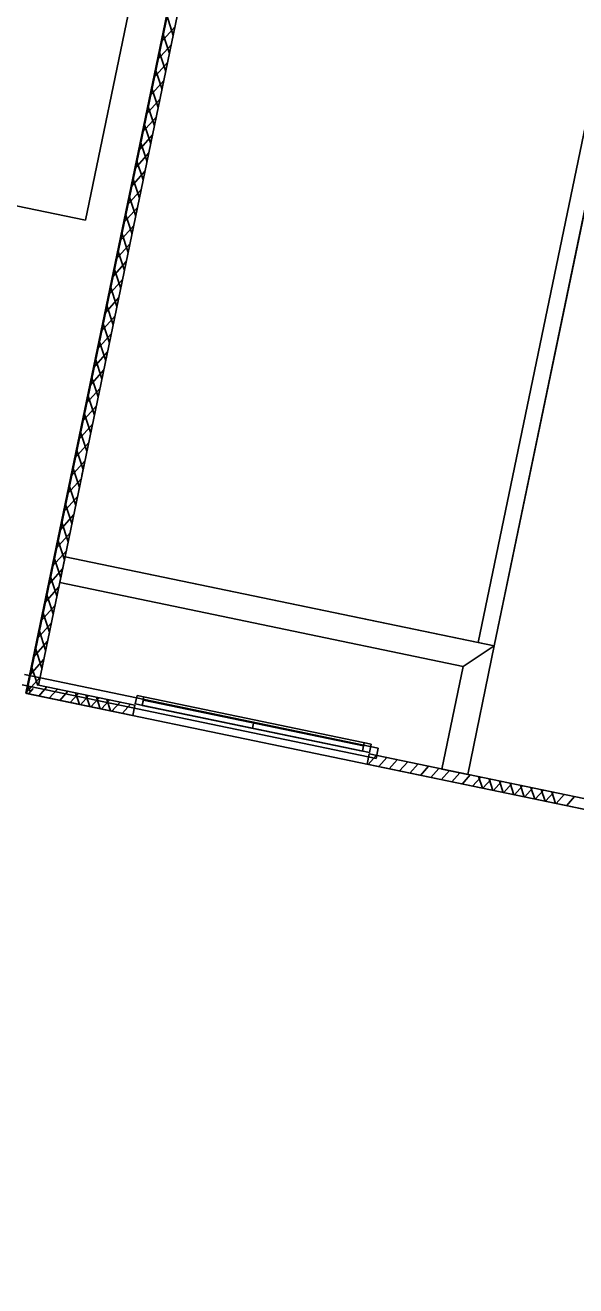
# Model space of a CAD drawing. Extents: x 81065 to 81486, y 452384 to 452681.
# Drawn here: x 81071.92 to 81076.09, y 452532.58 to 452542.13 of the extents above; entities that cross this region are included whole.
import ezdxf

# ---------------------------------------------------------------- set-up
doc = ezdxf.new("R2010")
doc.units = 0
doc.layers.add('B-BH-VH-KANTOPSLUITING-GV', color=7, linetype='Continuous')

msp = doc.modelspace()

# ---------------------------------------------------------------- linework, layer by layer
at = {"layer": 'B-BH-VH-KANTOPSLUITING-GV'}
for p, q in [((81080.767, 452579.6601), (81071.9263, 452537.0682)), ((81072.3731, 452540.6554), (81072.8411, 452542.9074)), ((81073.0921, 452542.7024), (81071.9221, 452537.0694)), ((81072.0161, 452537.1314), (81073.1701, 452542.6864)), ((81073.0391, 452542.0564), (81072.9891, 452542.2084)), ((81072.9471, 452542.0054), (81073.0531, 452542.1244)), ((81073.0111, 452541.9194), (81072.9611, 452542.0714)), ((81072.9181, 452541.8684), (81073.0251, 452541.9874)), ((81072.9821, 452541.7824), (81072.9321, 452541.9344)), ((81072.8901, 452541.7314), (81072.9961, 452541.8504)), ((81076.2621, 452541.8354), (81075.3521, 452537.4534)), ((81075.4741, 452537.4284), (81076.3841, 452541.8104)), ((81072.8611, 452541.5944), (81072.9681, 452541.7134)), ((81072.9541, 452541.6454), (81072.9041, 452541.7974)), ((81072.9251, 452541.5084), (81072.8751, 452541.6604)), ((81072.8331, 452541.4564), (81072.9391, 452541.5764)), ((81072.8971, 452541.3714), (81072.8471, 452541.5234)), ((81072.8041, 452541.3194), (81072.9111, 452541.4394)), ((81072.8681, 452541.2344), (81072.8181, 452541.3864)), ((81072.7761, 452541.1824), (81072.8821, 452541.3024)), ((81072.8401, 452541.0974), (81072.7901, 452541.2494)), ((81072.7471, 452541.0454), (81072.8541, 452541.1654)), ((81070.2201, 452541.1027), (81072.3731, 452540.6554)), ((81072.8111, 452540.9604), (81072.7611, 452541.1114)), ((81072.7191, 452540.9084), (81072.8261, 452541.0284)), ((81072.7831, 452540.8224), (81072.7331, 452540.9744)), ((81072.6911, 452540.7714), (81072.7971, 452540.8904)), ((81072.6621, 452540.6344), (81072.7691, 452540.7534)), ((81072.7541, 452540.6854), (81072.7041, 452540.8374)), ((81072.7261, 452540.5484), (81072.6761, 452540.7004)), ((81072.6341, 452540.4974), (81072.7401, 452540.6164)), ((81072.6981, 452540.4114), (81072.6471, 452540.5634)), ((81072.6051, 452540.3604), (81072.7121, 452540.4794)), ((81072.6691, 452540.2744), (81072.6191, 452540.4264)), ((81072.5771, 452540.2234), (81072.6831, 452540.3424)), ((81072.6411, 452540.1374), (81072.5901, 452540.2894)), ((81072.5481, 452540.0864), (81072.6551, 452540.2054)), ((81072.6121, 452540.0004), (81072.5621, 452540.1524)), ((81072.5201, 452539.9494), (81072.6261, 452540.0684)), ((81072.5841, 452539.8634), (81072.5331, 452540.0154)), ((81072.4911, 452539.8124), (81072.5981, 452539.9314)), ((81072.5551, 452539.7264), (81072.5051, 452539.8784)), ((81072.4631, 452539.6744), (81072.5691, 452539.7944)), ((81072.5271, 452539.5894), (81072.4771, 452539.7414)), ((81072.4341, 452539.5374), (81072.5411, 452539.6574)), ((81072.4061, 452539.4004), (81072.5121, 452539.5204)), ((81072.4981, 452539.4524), (81072.4481, 452539.6044)), ((81072.4701, 452539.3154), (81072.4201, 452539.4674)), ((81072.3771, 452539.2634), (81072.4841, 452539.3834)), ((81072.4411, 452539.1784), (81072.3911, 452539.3294)), ((81072.3491, 452539.1264), (81072.4551, 452539.2464)), ((81072.4131, 452539.0404), (81072.3631, 452539.1924)), ((81072.3201, 452538.9894), (81072.4271, 452539.1084)), ((81072.3841, 452538.9034), (81072.3341, 452539.0554)), ((81072.2921, 452538.8524), (81072.3981, 452538.9714)), ((81072.2681, 452538.7364), (81072.2901, 452538.8444)), ((81072.3561, 452538.7664), (81072.3061, 452538.9184)), ((81072.2641, 452538.7154), (81072.3701, 452538.8344)), ((81072.3271, 452538.6294), (81072.2771, 452538.7814)), ((81072.3461, 452538.7204), (81072.3691, 452538.8284)), ((81072.2291, 452538.5504), (81072.2521, 452538.6584)), ((81072.2351, 452538.5784), (81072.3421, 452538.6974)), ((81072.2071, 452538.4414), (81072.3131, 452538.5604)), ((81072.2991, 452538.4924), (81072.2491, 452538.6444)), ((81072.3081, 452538.5344), (81072.3301, 452538.6424)), ((81072.2701, 452538.3554), (81072.2201, 452538.5074)), ((81072.1781, 452538.3044), (81072.2851, 452538.4234)), ((81072.2421, 452538.2184), (81072.1921, 452538.3704)), ((81072.1501, 452538.1674), (81072.2561, 452538.2864)), ((81072.2141, 452538.0814), (81072.1631, 452538.2334)), ((81072.1211, 452538.0304), (81072.2281, 452538.1494)), ((81072.1851, 452537.9444), (81072.1351, 452538.0964)), ((81072.2181, 452538.1044), (81072.1781, 452537.9084)), ((81075.3521, 452537.4534), (81072.2181, 452538.1044)), ((81072.0931, 452537.8924), (81072.1991, 452538.0124)), ((81072.1571, 452537.8074), (81072.1061, 452537.9594)), ((81072.1781, 452537.9084), (81075.2381, 452537.2734)), ((81072.0641, 452537.7554), (81072.1711, 452537.8754)), ((81072.1281, 452537.6704), (81072.0781, 452537.8224)), ((81072.0361, 452537.6184), (81072.1421, 452537.7384)), ((81072.0071, 452537.4814), (81072.1141, 452537.6014)), ((81072.1001, 452537.5334), (81072.0501, 452537.6854)), ((81072.0711, 452537.3964), (81072.0211, 452537.5484)), ((81071.9791, 452537.3444), (81072.0851, 452537.4644)), ((81072.0431, 452537.2594), (81071.9931, 452537.4104)), ((81075.2721, 452536.4544), (81075.4741, 452537.4284)), ((81071.9501, 452537.2074), (81072.0571, 452537.3274)), ((81072.0121, 452537.1284), (81071.9641, 452537.2734)), ((81075.2381, 452537.2734), (81075.0761, 452536.4954)), ((81071.8941, 452537.1324), (81074.5771, 452536.5754)), ((81074.5941, 452536.6534), (81071.9101, 452537.2114)), ((81071.9221, 452537.0704), (81072.0281, 452537.1894)), ((81071.9521, 452537.0884), (81071.9361, 452537.1364)), ((81071.9521, 452537.0884), (81071.9361, 452537.1364)), ((81072.7481, 452536.9794), (81072.0161, 452537.1314)), ((81071.9221, 452537.0694), (81072.7321, 452536.9004)), ((81071.9263, 452537.0682), (81103.0639, 452530.6043)), ((81071.9411, 452537.0654), (81071.9761, 452537.1044)), ((81072.0201, 452537.0484), (81072.0811, 452537.1174)), ((81072.0991, 452537.0324), (81072.1601, 452537.1014)), ((81072.1781, 452537.0154), (81072.2401, 452537.0844)), ((81072.2571, 452536.9994), (81072.3191, 452537.0684)), ((81072.3271, 452536.9844), (81072.2981, 452537.0724)), ((81072.3271, 452536.9844), (81072.2981, 452537.0724)), ((81072.3361, 452536.9824), (81072.3981, 452537.0514)), ((81072.4061, 452536.9684), (81072.3771, 452537.0564)), ((81072.4151, 452536.9664), (81072.4771, 452537.0354)), ((81072.4851, 452536.9524), (81072.4561, 452537.0394)), ((81072.7511, 452536.9884), (81072.7641, 452537.0524)), ((81074.5411, 452536.6834), (81072.7641, 452537.0524)), ((81072.8041, 452536.9774), (81072.8171, 452537.0414)), ((81072.4951, 452536.9504), (81072.5561, 452537.0184)), ((81072.5641, 452536.9354), (81072.5351, 452537.0234)), ((81072.5741, 452536.9334), (81072.6351, 452537.0024)), ((81072.6531, 452536.9174), (81072.7141, 452536.9864)), ((81072.7321, 452536.9004), (81072.7481, 452536.9794)), ((81074.5271, 452536.6194), (81072.7501, 452536.9884)), ((81072.8041, 452536.9774), (81072.8121, 452537.0164)), ((81074.4741, 452536.6304), (81072.8041, 452536.9774)), ((81072.8121, 452537.0164), (81074.4821, 452536.6704)), ((81073.6391, 452536.8044), (81073.6471, 452536.8434)), ((81074.4741, 452536.6304), (81074.4871, 452536.6944)), ((81074.4821, 452536.6704), (81074.4741, 452536.6304)), ((81074.5281, 452536.6194), (81074.5411, 452536.6834)), ((81074.5771, 452536.5754), (81074.5941, 452536.6534)), ((81074.5091, 452536.5314), (81074.5251, 452536.6094)), ((81074.5181, 452536.5294), (81074.5791, 452536.5984)), ((81076.2751, 452536.2464), (81074.5251, 452536.6094)), ((81074.5971, 452536.5134), (81074.6591, 452536.5824)), ((81074.6761, 452536.4964), (81074.7381, 452536.5654)), ((81074.7551, 452536.4804), (81074.8171, 452536.5494)), ((81074.5091, 452536.5314), (81076.2591, 452536.1684)), ((81074.8341, 452536.4644), (81074.8961, 452536.5334)), ((81074.9141, 452536.4474), (81074.9751, 452536.5164)), ((81074.9931, 452536.4314), (81075.0541, 452536.5004)), ((81075.0721, 452536.4144), (81075.1331, 452536.4834)), ((81075.0761, 452536.4954), (81075.2721, 452536.4544)), ((81075.1511, 452536.3984), (81075.2131, 452536.4674)), ((81075.2301, 452536.3814), (81075.2921, 452536.4504)), ((81075.3091, 452536.3654), (81075.3711, 452536.4344)), ((81075.3841, 452536.3494), (81075.3551, 452536.4374)), ((81075.3841, 452536.3494), (81075.3551, 452536.4374)), ((81075.3881, 452536.3494), (81075.4501, 452536.4174)), ((81075.4631, 452536.3334), (81075.4341, 452536.4214)), ((81075.4681, 452536.3324), (81075.5291, 452536.4014)), ((81075.5421, 452536.3174), (81075.5131, 452536.4044)), ((81075.5471, 452536.3164), (81075.6081, 452536.3854)), ((81075.6211, 452536.3004), (81075.5931, 452536.3884)), ((81075.6261, 452536.2994), (81075.6871, 452536.3684)), ((81075.7011, 452536.2844), (81075.6721, 452536.3714)), ((81075.7051, 452536.2834), (81075.7661, 452536.3524)), ((81075.7801, 452536.2674), (81075.7511, 452536.3554)), ((81075.7841, 452536.2664), (81075.8461, 452536.3354)), ((81075.8591, 452536.2514), (81075.8301, 452536.3394)), ((81075.8631, 452536.2504), (81075.9251, 452536.3194)), ((81075.9381, 452536.2344), (81075.9091, 452536.3224)), ((81075.9421, 452536.2334), (81076.0041, 452536.3024)), ((81076.0221, 452536.2174), (81076.0831, 452536.2864))]:
    msp.add_line(p, q, dxfattribs=at)
for points in [[(81075.3521, 452537.4534), (81076.2621, 452541.8354), (81076.3841, 452541.8104), (81075.4741, 452537.4284), (81075.3521, 452537.4534)], [(81072.1781, 452537.9084), (81072.2181, 452538.1044), (81075.4741, 452537.4284), (81075.2381, 452537.2734), (81072.1781, 452537.9084)], [(81075.0761, 452536.4954), (81075.2381, 452537.2734), (81075.4741, 452537.4284), (81075.2721, 452536.4544), (81075.0761, 452536.4954)]]:
    msp.add_lwpolyline(points, dxfattribs=at)

doc.saveas('drawing.dxf')
